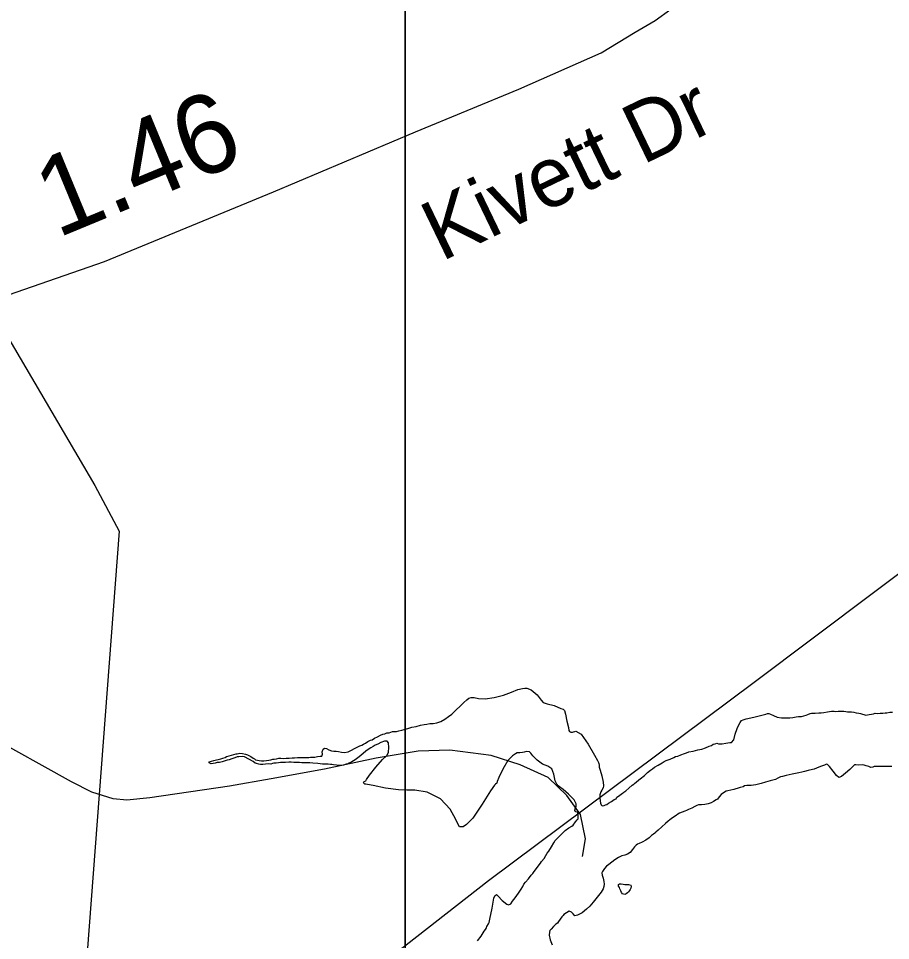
# Model space of a CAD drawing. Extents: x 1662474 to 1856135, y 779280 to 917889.
# Drawn here: x 1730424 to 1731804, y 803442 to 804902 of the extents above; entities that cross this region are included whole.
import ezdxf

# ---------------------------------------------------------------- set-up
doc = ezdxf.new("R2010")
doc.units = 0
for name, color, linetype in [('Exist Hydrographic Lake Shore', 7, 'Continuous'), ('Exist Hydrographic Misc Water Feature', 7, 'Continuous'), ('Exist Road Secondary Type 51 Attributed', 7, 'Continuous'), ('Exist Road Secondary Type 51 Label', 7, 'Continuous'), ('Exist Utilities Electrical Transmission Line', 7, 'Continuous'), ('Map Preparation Inset Cut Line', 7, 'Continuous'), ('Prop DGN Element Guardrail', 7, 'Continuous')]:
    doc.layers.add(name, color=color, linetype=linetype)

msp = doc.modelspace()

# ---------------------------------------------------------------- linework, layer by layer
at = {"layer": 'Exist Hydrographic Lake Shore'}
for points in [[(1730832.5, 803730.1), (1730835.9, 803730.9), (1730839.2, 803730.9), (1730842.8, 803730.6), (1730847.6, 803731.1), (1730852.4, 803730.9), (1730856.9, 803731.7), (1730860.8, 803731.7), (1730865.5, 803731.9), (1730870.8, 803731.9), (1730875.5, 803731.9), (1730879.8, 803731.9), (1730883.4, 803731.9), (1730886.2, 803732.4), (1730889.1, 803732.4), (1730892.9, 803732.7), (1730897.2, 803733.5), (1730901.2, 803734.3), (1730904.1, 803734.3), (1730905.1, 803737.2), (1730904.6, 803740.8), (1730906, 803745.3), (1730908.4, 803746.9), (1730911.2, 803746.1), (1730914.9, 803744), (1730919.1, 803742.4), (1730922.8, 803741.9), (1730926.6, 803741.9), (1730930.4, 803741.6), (1730935.1, 803740.3), (1730939.8, 803740.1), (1730945.6, 803741.1), (1730950.9, 803743.4), (1730955.5, 803746.4), (1730960, 803748.4), (1730964, 803750.3), (1730967.4, 803751.3), (1730970, 803753.2), (1730973.1, 803754.8), (1730976.9, 803757.1), (1730980.8, 803759.2), (1730983.6, 803760.2), (1730987.4, 803762.6), (1730992, 803764.8), (1730996.8, 803767.1), (1731000.8, 803768.9), (1731003.6, 803769.7), (1731006.8, 803770.8), (1731010.6, 803771.3), (1731016.1, 803772.9), (1731022, 803773.4), (1731025.9, 803774.4), (1731030.4, 803775.2), (1731034.2, 803776.2), (1731040.1, 803778.1), (1731046.4, 803779.9), (1731053.2, 803781.2), (1731060, 803783.1), (1731066, 803784.4), (1731070.2, 803784.9), (1731074.8, 803785.8), (1731080, 803786), (1731086.2, 803786.8), (1731092.2, 803789.1), (1731098.9, 803792.6), (1731104.6, 803796.8), (1731109.9, 803800.7), (1731113.2, 803803.6), (1731116.8, 803807.2), (1731122.8, 803813.3), (1731128.8, 803819.1), (1731133.5, 803823.5), (1731136.6, 803825.9), (1731140.4, 803826.9), (1731145.4, 803826.9), (1731151.9, 803825.4), (1731162.4, 803825.1), (1731176.9, 803826.9), (1731191.5, 803830.9), (1731204.1, 803835.6), (1731214.4, 803839.5), (1731221.8, 803841.1), (1731225.4, 803841.6), (1731228.5, 803841.6), (1731235.4, 803839), (1731241.9, 803834), (1731244.8, 803831.1), (1731251.4, 803823), (1731254.5, 803819.3), (1731260.8, 803817.2), (1731271.6, 803814.1), (1731282.4, 803809.6), (1731286.2, 803808.3), (1731288.1, 803806.4), (1731289.9, 803800.4), (1731292, 803789.7), (1731294.4, 803779.7), (1731295.1, 803774.7), (1731296, 803772.9), (1731298.4, 803772.1)], [(1731298.4, 803772.1), (1731300.8, 803772.3), (1731306, 803773.9), (1731314.4, 803768.9), (1731325.6, 803752.9), (1731335.6, 803735.6), (1731340.4, 803727.2), (1731341.9, 803724.3), (1731342.4, 803722.5), (1731342.8, 803719.9), (1731343.2, 803716.9), (1731344.8, 803712), (1731347.1, 803702.8), (1731349.2, 803693.1), (1731350, 803687.1), (1731349.2, 803683.9), (1731347.1, 803680.5), (1731345.6, 803677.6), (1731344.2, 803672.9), (1731344.2, 803668.1), (1731344.8, 803663.4), (1731345.4, 803659.8), (1731346.1, 803656.9), (1731348, 803655.6), (1731350.9, 803656.1), (1731353.2, 803656.9), (1731355.2, 803657.6), (1731357.6, 803659.5), (1731362.4, 803662.4), (1731366.9, 803665.5), (1731369.8, 803666.8), (1731371.2, 803669.2), (1731375.2, 803671.6), (1731378.6, 803674.4), (1731380.8, 803676), (1731382, 803677.1), (1731385, 803679.2), (1731389.9, 803683.4), (1731395.1, 803688.1), (1731398.1, 803689.9), (1731399.6, 803691.5), (1731401.8, 803692.8), (1731405.6, 803696.5), (1731409.9, 803699.6), (1731412.5, 803701.8), (1731414.9, 803703.6), (1731419.6, 803708.1), (1731424.4, 803712), (1731427.2, 803714.3), (1731430.4, 803716.7), (1731436.6, 803720.1), (1731442.8, 803723.5), (1731446.1, 803725.6), (1731449.2, 803727.4), (1731455.5, 803729.6), (1731461.4, 803731.9), (1731464, 803733.5), (1731467.4, 803734), (1731472.4, 803736.1), (1731478.1, 803738.5), (1731481.2, 803739.6), (1731485.2, 803740.8), (1731492, 803742.1), (1731499.4, 803744), (1731502.2, 803744.8), (1731505.6, 803745.3), (1731511.2, 803747.1), (1731517.2, 803749.8), (1731521.1, 803751.1), (1731523.5, 803752.9), (1731526.4, 803753.9), (1731529.2, 803754.8), (1731532.2, 803753.9), (1731537.8, 803753.9), (1731543.8, 803754.5), (1731550, 803755.6), (1731552.6, 803755.8), (1731556.1, 803760.2), (1731558.4, 803768.9), (1731561.6, 803778.1), (1731564, 803783.9), (1731566.2, 803787.6), (1731568.6, 803790.4), (1731570.8, 803791.8), (1731575.5, 803793.1), (1731588.1, 803795.9), (1731600.4, 803798.9), (1731606.8, 803800.4), (1731609.4, 803801.8), (1731611.8, 803801.5), (1731614.4, 803800.4), (1731618.8, 803798.3), (1731624.9, 803795.9), (1731631.9, 803794.9), (1731639.2, 803794.9), (1731644.8, 803794.6), (1731649.5, 803795.2), (1731654.8, 803796.2), (1731658.4, 803796.8), (1731660.8, 803797)], [(1731660.8, 803797), (1731663.1, 803797), (1731666.9, 803798.1), (1731670.8, 803799.1), (1731673.6, 803799.9), (1731676.8, 803801.5), (1731679.4, 803802), (1731685.2, 803802.2), (1731691, 803802.8), (1731694.6, 803802.8), (1731698.9, 803803.3), (1731704.6, 803804.1), (1731710.6, 803805.1), (1731714.9, 803805.1), (1731717.2, 803804.9), (1731721.6, 803805.4), (1731725.9, 803805.4), (1731730.1, 803805.1), (1731733.5, 803804.9), (1731736.4, 803804.4), (1731739.2, 803804.4), (1731742.4, 803804.1), (1731746.1, 803803.6), (1731750, 803802.8), (1731754, 803802), (1731756.9, 803801.8), (1731759.8, 803800.7), (1731762.1, 803799.9), (1731765.2, 803799.1), (1731770.5, 803799.9), (1731773.9, 803800.4), (1731777.4, 803801.2), (1731779.8, 803802), (1731782.9, 803801.8), (1731787.6, 803802.2), (1731792.2, 803802), (1731795.8, 803802.8), (1731798.4, 803802.8), (1731803.2, 803803.6), (1731807.5, 803803.6)], [(1731009.9, 803747.7), (1731009.6, 803755.2), (1731007.2, 803757.9), (1731003.4, 803757.6), (1730997.5, 803755.6)], [(1730997.5, 803755.6), (1730992.6, 803752.9), (1730988.6, 803751.3), (1730985.5, 803749.5), (1730981.5, 803747.4), (1730977.6, 803744.8), (1730973.6, 803741.9), (1730969.2, 803738.2), (1730963.1, 803733.2), (1730956.9, 803728.2), (1730951.6, 803725.1), (1730947.1, 803722.8), (1730944.8, 803721.7), (1730942.4, 803721.2), (1730938.5, 803720.1), (1730933.2, 803719.1), (1730927.2, 803719.9), (1730922.5, 803720.6), (1730920.1, 803720.9), (1730917.5, 803720.9), (1730914.1, 803721.4), (1730910.6, 803721.7), (1730905.1, 803721.7), (1730897.5, 803722.5), (1730889.6, 803722.8), (1730884.8, 803723.5), (1730882.4, 803723.5), (1730879.8, 803723.5), (1730876, 803723.5), (1730872.6, 803723.5), (1730868.6, 803724.1), (1730864, 803724.3), (1730859.5, 803724.3), (1730855.5, 803724.8), (1730851.6, 803724.8), (1730846.6, 803724.1), (1730841.9, 803724.3), (1730838.5, 803724.3), (1730835.4, 803723.5), (1730831.6, 803723.2), (1730828.2, 803722.8), (1730825.9, 803722.5), (1730823.5, 803721.7), (1730819.6, 803721.9), (1730815.1, 803721.2), (1730810.4, 803720.9), (1730806.8, 803720.9), (1730804.4, 803721.2), (1730800.5, 803722.5), (1730798.4, 803723), (1730795.2, 803725.6), (1730781.5, 803733.2), (1730778.6, 803733.8), (1730772.6, 803733.2), (1730769.8, 803733), (1730766.4, 803731.7), (1730763.1, 803730.6), (1730761.4, 803730.1), (1730757.1, 803728.2), (1730754, 803728), (1730749.5, 803726.4), (1730746.1, 803725.1), (1730744.2, 803724.8), (1730741.9, 803724.3), (1730738.5, 803724.1), (1730735.4, 803723.2), (1730729, 803721.9), (1730725.9, 803723.5), (1730725.6, 803725.4), (1730732.8, 803727.4), (1730737.2, 803728.5), (1730740.1, 803729.1), (1730741.9, 803729.6), (1730744, 803730.1), (1730747.1, 803731.1), (1730750.9, 803732.2), (1730752.9, 803733.5), (1730757.4, 803734.8), (1730760.8, 803735.6), (1730764.8, 803736.9), (1730768.4, 803737.7), (1730770.2, 803737.9), (1730774.2, 803738.8), (1730778.6, 803738.5), (1730783.4, 803737.4), (1730786.2, 803736.4), (1730791.8, 803733.5), (1730795.2, 803730.9), (1730797.2, 803730.1), (1730799.1, 803728.2), (1730802, 803727.8), (1730804.6, 803727.2), (1730808.6, 803726.9), (1730812, 803726.9), (1730816.5, 803727.2), (1730820.1, 803728), (1730823.5, 803728.2), (1730826.4, 803729.3), (1730828.8, 803729.3), (1730832.5, 803730.1)], [(1731206, 803504.4), (1731209.9, 803510.1), (1731215.1, 803517.2), (1731219.6, 803523.5), (1731222, 803527.8), (1731224, 803531.7), (1731226.4, 803534.6), (1731231.1, 803540.1), (1731235.6, 803545.6), (1731238, 803548.4), (1731240.4, 803551.4), (1731244, 803556.3), (1731248, 803561.9), (1731250.2, 803564.8), (1731251.9, 803567.6), (1731255.9, 803572.3), (1731258.8, 803576.8), (1731260.8, 803580.5), (1731263.1, 803583.9), (1731267.4, 803590.7), (1731271.2, 803597.2), (1731273.6, 803600.4), (1731275.5, 803602.5), (1731278.1, 803605.4), (1731283.4, 803610.9), (1731289.1, 803616.7), (1731295.1, 803620.9), (1731299.6, 803623.5), (1731301.8, 803624.8), (1731305.6, 803630.1), (1731308.2, 803633.2), (1731309.6, 803635.1), (1731309.9, 803639.6), (1731309.9, 803642.4), (1731308.9, 803645.3), (1731306.2, 803646.1), (1731304.4, 803647.9), (1731305.1, 803650.8), (1731306.8, 803654.5), (1731306.8, 803658.7), (1731303.4, 803665.2), (1731294.4, 803673.9), (1731285.8, 803681.5), (1731280.5, 803685.4), (1731278.1, 803687.3), (1731276, 803689.7), (1731273.6, 803695.2), (1731271.2, 803705.4), (1731267.9, 803714.3), (1731261.6, 803718.2), (1731253.2, 803721.2), (1731244.8, 803727.8), (1731238, 803734.8), (1731234.9, 803738.8), (1731232.8, 803741.1), (1731228.2, 803741.6), (1731224.4, 803740.6), (1731221.8, 803740.1), (1731217.2, 803739.2), (1731213.2, 803739.2), (1731210.6, 803737.9), (1731205.6, 803734.8), (1731198.4, 803727.2), (1731190.5, 803713.8), (1731184.4, 803700.4), (1731181.8, 803693.9), (1731181.2, 803691.5), (1731179.1, 803689.7), (1731177.6, 803688.4), (1731171.2, 803679.4), (1731157.9, 803657.9), (1731143.2, 803636.1), (1731133.2, 803625.9), (1731127.8, 803622.5), (1731124.9, 803622.5), (1731122, 803622.5), (1731119.9, 803625.9), (1731115.9, 803634), (1731107.2, 803650.1), (1731092, 803666.8), (1731070.8, 803677.1), (1731051.4, 803680.5), (1731038.5, 803680.5), (1731025.6, 803680.8), (1731004.6, 803683.6), (1730985.2, 803687.6), (1730976.2, 803689.1), (1730973.9, 803689.9), (1730972.1, 803689.9), (1730970, 803692), (1730971.2, 803694.1), (1730973.6, 803694.9), (1730974.8, 803697), (1730979.5, 803704.1), (1730989.6, 803716.7), (1730999.9, 803729.1), (1731005.8, 803734.3), (1731007.2, 803735.9), (1731009.6, 803740.6), (1731009.9, 803747.7)], [(1731733.2, 803707.2), (1731726.4, 803702), (1731722.5, 803700.4), (1731718.8, 803703.3), (1731713.2, 803710.4), (1731707.5, 803717.8), (1731704.6, 803720.9), (1731702.8, 803721.2), (1731699.6, 803719.9), (1731693.6, 803717.8), (1731687.2, 803714.9), (1731683.4, 803713.8), (1731680.5, 803712.8), (1731673.9, 803711.2), (1731667.9, 803709.6), (1731664, 803708.6), (1731659.2, 803707.5), (1731648.8, 803705.4), (1731638.8, 803703.3), (1731633.2, 803702), (1731630.1, 803701.2), (1731625.9, 803699.1), (1731622, 803697.2), (1731618.2, 803696.2), (1731613.5, 803694.9), (1731606.5, 803692.8), (1731599.6, 803690.7), (1731595.1, 803689.7), (1731590.8, 803688.9), (1731583.6, 803687.8), (1731576.8, 803687.6), (1731573.1, 803687.1), (1731570.8, 803685.8), (1731566, 803684.7), (1731561.6, 803683.1), (1731559.2, 803682.3), (1731556.4, 803681.5), (1731551.4, 803680.5), (1731546.6, 803679.2), (1731544.2, 803678.9), (1731540, 803676.2), (1731536.4, 803673.6), (1731532.8, 803669.7), (1731530.4, 803666.3), (1731528.2, 803664.8), (1731524, 803662.4), (1731520.1, 803660), (1731515.6, 803658.7), (1731510.4, 803657.6), (1731505.1, 803656.9), (1731500.4, 803657.1), (1731497.8, 803655.8), (1731494.4, 803654.5), (1731489.6, 803651.9), (1731484.4, 803649.5), (1731481.5, 803648.2), (1731478.6, 803646.9), (1731474.5, 803645.3), (1731470, 803643.8), (1731467.6, 803642.4), (1731464.8, 803640.3), (1731460.8, 803637.7), (1731456.9, 803634.8), (1731454.8, 803633.5), (1731452.4, 803631.1), (1731447.9, 803627.8), (1731442.4, 803622.5), (1731436.6, 803617.2), (1731432.5, 803613.6), (1731430.9, 803612.2), (1731428.8, 803610.9), (1731425.9, 803608.8), (1731422, 803604.9), (1731416.8, 803601.2), (1731411.2, 803598.1), (1731406.5, 803595.9), (1731403.6, 803594.6), (1731401.8, 803593.1), (1731398.9, 803590.4), (1731395.8, 803586.2), (1731392, 803581.8), (1731388.1, 803578.9), (1731383.9, 803577.3), (1731379.1, 803576.2), (1731373.9, 803573.6), (1731367.9, 803570.2), (1731362.9, 803566.1), (1731358.5, 803562.9), (1731354.8, 803559.8), (1731351.6, 803556.3), (1731349.5, 803553.4), (1731348.5, 803551.6), (1731347.4, 803549.2), (1731347.6, 803545.6), (1731349.2, 803540.9), (1731350.2, 803535.6), (1731351.1, 803531.4), (1731350.2, 803527.8), (1731349.2, 803524.3), (1731346.1, 803519.1)], [(1731806.5, 803718), (1731802, 803718), (1731797, 803717.8), (1731792, 803717.8), (1731789.1, 803717.8), (1731786.2, 803717.8), (1731781.5, 803717.8), (1731778.6, 803717.8), (1731776.2, 803716.7), (1731773.1, 803716.4), (1731769.8, 803718), (1731765.5, 803718.6), (1731762.4, 803719.9), (1731759.8, 803720.6), (1731753.8, 803720.1), (1731749.5, 803720.4), (1731747.1, 803720.4), (1731744.2, 803717.5), (1731740, 803712.8), (1731733.2, 803707.2)], [(1731376, 803524.1), (1731375, 803526.4), (1731373.9, 803528.2), (1731373.4, 803530.9), (1731375.2, 803531.9), (1731378.1, 803531.9), (1731381, 803531.4), (1731383.9, 803531.1), (1731387.6, 803530.9), (1731389.6, 803530.9), (1731393.4, 803530.1), (1731393.6, 803528), (1731393.1, 803525.4), (1731392, 803523.2), (1731391, 803521.4), (1731389.4, 803519.3), (1731388.1, 803517.8), (1731386, 803516.2), (1731383.6, 803515.1), (1731380, 803516.4), (1731378.6, 803518.2), (1731377.4, 803520.9), (1731376, 803524.1)], [(1731150.2, 803441.9), (1731156.1, 803449.2), (1731160.8, 803456.9), (1731163.1, 803459.8), (1731164.5, 803462.6), (1731165.2, 803464.5), (1731167.6, 803468.7), (1731169, 803470.8), (1731170.2, 803476.3), (1731173.6, 803493.3), (1731176.5, 803509.4), (1731178.1, 803513.3), (1731180.5, 803515.1), (1731182.9, 803512.5), (1731189.6, 803505.9), (1731196.8, 803499.9), (1731199.4, 803498.6), (1731203, 803500.2), (1731206, 803504.4)], [(1731346.1, 803519.1), (1731340.1, 803510.9), (1731333.5, 803502.8), (1731328, 803496.5), (1731323.2, 803491.8), (1731315.9, 803486.2), (1731308.9, 803482.3), (1731304.4, 803481.5), (1731302, 803484.4), (1731299.1, 803487.3), (1731295.8, 803488.6), (1731291.2, 803486.2), (1731287.2, 803483.4), (1731285.8, 803482.1), (1731283.9, 803479.9), (1731281.2, 803476), (1731278.4, 803472.4), (1731277.1, 803470), (1731274.5, 803468.4), (1731270.8, 803464.5), (1731266.9, 803460.2), (1731265.2, 803458.4), (1731264.2, 803455.6), (1731264, 803450.8), (1731265.5, 803443.2), (1731268.4, 803435.6)]]:
    msp.add_lwpolyline(points, dxfattribs=at)
at = {"layer": 'Exist Hydrographic Misc Water Feature'}
msp.add_lwpolyline([(1731316.9, 803575.5), (1731321.2, 803603.5), (1731313.6, 803641.6), (1731291.9, 803671.8), (1731262.1, 803700.1), (1731218.2, 803720.5), (1731172.3, 803735), (1731106.5, 803743.6), (1731056.5, 803742.1), (1730990.2, 803730.7), (1730908.2, 803713.4), (1730823.9, 803698.2), (1730757.7, 803686.9), (1730631.6, 803668), (1730595.5, 803664.4), (1730573.6, 803666.6), (1730539.7, 803676.9), (1730507.7, 803693.3), (1730372.6, 803768.5)], dxfattribs=at)
at = {"layer": 'Exist Road Secondary Type 51 Attributed'}
msp.add_lwpolyline([(1728364.1, 803727.1), (1729331.1, 804264.3), (1729472.9, 804330.7), (1729654.1, 804397.8), (1729684.3, 804407.8), (1729811.7, 804421.2), (1729949.2, 804414.5), (1730170.6, 804414.5), (1730231.7, 804421.2), (1730369.5, 804450.9), (1730559.9, 804516.9), (1730827.4, 804627.6), (1731052.2, 804722.3), (1731215.7, 804789.7), (1731346, 804847.3), (1731400, 804879.9), (1731431.7, 804898.4), (1731506.2, 804952.7), (1731566.3, 805009.2), (1731783, 805270.7)], dxfattribs=at)
at = {"layer": 'Exist Utilities Electrical Transmission Line'}
for points in [[(1739334.1, 809091.3), (1738805.6, 808766.9), (1738376, 808512.7), (1737985, 808282.4), (1737591.6, 808030.1), (1737218.3, 807799.4), (1736742.3, 807508.4), (1736395.7, 807297.2), (1735899.5, 806994.5), (1735494, 806746.1), (1735040, 806470.7), (1734709.1, 806257.5), (1734529.1, 806124), (1734129, 805816.1), (1733609.4, 805397.6), (1733027.2, 804949.9), (1732530.1, 804571.1), (1731872.8, 804064.5), (1731588.2, 803850.7), (1731167.6, 803536.7), (1730692.6, 803165.6), (1730486.5, 803004.7)], [(1729663.4, 806075.3), (1729999.5, 805509.1), (1730137.7, 805255.6), (1730101.1, 805066.3), (1730067.2, 804916.6), (1730197, 804766.9), (1730349.1, 804495.3), (1730544.5, 804162.8), (1730583.4, 804090.5), (1730529.6, 803381.9), (1730486.5, 803004.7)]]:
    msp.add_lwpolyline(points, dxfattribs=at)
at = {"layer": 'Map Preparation Inset Cut Line'}
for points in [[(1731035.7, 782767.4), (1668486.3, 782767.4), (1668486.3, 826588.1), (1731035.7, 826588.1)], [(1793585.1, 782767.4), (1731035.7, 782767.4), (1731035.7, 826588.1), (1793585.1, 826588.1)]]:
    msp.add_lwpolyline(points, close=True, dxfattribs=at)

# ---------------------------------------------------------------- texts
at = {"layer": 'Exist Road Secondary Type 51 Label'}
msp.add_text('Kivett Dr', height=95, rotation=25.713, dxfattribs=at).set_placement((1731093.3, 804516.3))
at = {"layer": 'Prop DGN Element Guardrail'}
msp.add_text('1.46', height=125, rotation=22.4631, dxfattribs=at).set_placement((1730485, 804553.6))

doc.saveas('drawing.dxf')
